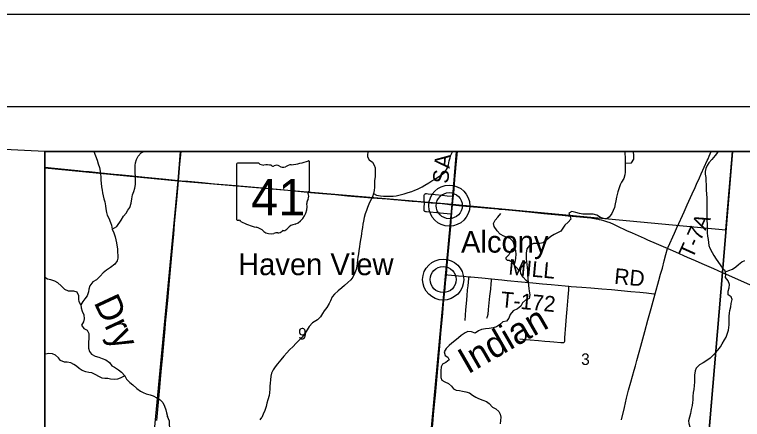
# Model space of a CAD drawing. Extents: x 0 to 1134, y 0 to 440.
# Drawn here: x 127.7 to 206.9, y 395.9 to 440 of the extents above; entities that cross this region are included whole.
import ezdxf

# ---------------------------------------------------------------- set-up
doc = ezdxf.new("R2010")
doc.units = 0
for name, color, linetype in [('GM_X_County_Road', 7, 'Continuous'), ('GM_X_County_Road_Text', 7, 'Continuous'), ('GM_X_Major_River', 7, 'Continuous'), ('GM_X_Minor_Lake', 7, 'Continuous'), ('GM_X_Minor_River', 7, 'Continuous'), ('GM_X_Minor_River_Text', 7, 'Continuous'), ('GM_X_Section', 7, 'Continuous'), ('GM_X_Section_Text', 7, 'Continuous'), ('GM_X_State_Location', 7, 'Continuous'), ('GM_X_State_Route', 7, 'Continuous'), ('GM_X_State_Shield', 7, 'Continuous'), ('GM_X_Township_Road', 7, 'Continuous'), ('GM_X_Township_Road_Text', 7, 'Continuous'), ('GM_X_Unincorporated', 7, 'Continuous'), ('GM_X_Unincorporated_Location', 7, 'Continuous'), ('GM_X_Unincorporated_Text', 7, 'Continuous'), ('SC_Scratch1', 7, 'Continuous'), ('SH_Border', 7, 'Continuous'), ('SH_Cut_Line', 7, 'Continuous'), ('SH_Text', 7, 'Continuous')]:
    doc.layers.add(name, color=color, linetype=linetype)

msp = doc.modelspace()

# ---------------------------------------------------------------- linework, layer by layer
at = {"layer": 'GM_X_County_Road'}
for points in [[(175.432, 420.221), (175.5, 420.976), (175.595, 422.088), (175.671, 422.811), (175.747, 423.684), (175.841, 424.741), (175.873, 425.107)], [(198.726, 414.53), (198.797, 414.685), (199.477, 416.199), (199.715, 416.728), (199.947, 417.257), (200.365, 418.152), (200.54, 418.522), (200.879, 419.288), (201.425, 420.493), (201.734, 421.191), (201.889, 421.551), (202.205, 422.245), (202.392, 422.669), (203.046, 424.132), (203.132, 424.317), (203.261, 424.606), (203.485, 425.107)], [(175.345, 419.267), (175.38, 419.622), (175.421, 420.104), (175.432, 420.221)], [(175.258, 418.311), (175.279, 418.547), (175.345, 419.267)], [(174.665, 411.706), (174.706, 412.142), (174.796, 413.145), (175.143, 416.95), (175.239, 418.102), (175.258, 418.311)], [(197.396, 409.613), (197.773, 411.058), (197.979, 411.738), (198.162, 412.405), (198.376, 413.216), (198.56, 413.898), (198.726, 414.53)], [(172.642, 389.108), (172.654, 389.239), (172.699, 389.705), (172.764, 390.38), (172.87, 391.739), (173.054, 394.018), (173.098, 394.563), (173.184, 395.441), (173.279, 396.442), (173.384, 397.556), (173.477, 398.595), (173.738, 401.491), (173.955, 403.905), (174.03, 404.786), (174.071, 405.286), (174.203, 406.761), (174.273, 407.503), (174.323, 408.06), (174.404, 408.932), (174.521, 410.213), (174.581, 410.806), (174.665, 411.706)], [(193.73, 395.901), (194.043, 397.244), (194.277, 398.256), (194.499, 399.127), (194.735, 400.006), (195.095, 401.302), (195.227, 401.787), (195.389, 402.361), (195.635, 403.26), (195.814, 403.903), (196.256, 405.506), (196.602, 406.764), (196.948, 408.019), (197.396, 409.613)]]:
    msp.add_lwpolyline(points, dxfattribs=at)
at = {"layer": 'GM_X_Major_River'}
for points in [[(145.753, 425.107), (131, 425.107), (131, 423.335), (145.477, 421.915)], [(175.785, 425.107), (145.753, 425.107), (145.477, 421.915), (175.301, 419.377)], [(205.785, 425.107), (175.785, 425.107), (175.301, 419.377), (205.076, 416.579), (205.189, 417.872)], [(131, 423.335), (131, 393.244), (142.666, 392.109), (145.477, 421.915)]]:
    msp.add_lwpolyline(points, close=True, dxfattribs=at)
at = {"layer": 'GM_X_Minor_Lake'}
for points in [[(181.765, 414.389), (181.538, 413.997), (181.466, 413.862), (181.267, 413.673), (181.149, 413.54), (181.135, 413.415), (181.267, 413.263), (181.507, 413.279), (181.687, 413.172), (181.941, 412.869)], [(181.941, 412.869), (182.139, 413.023), (182.219, 413.477), (182.277, 413.931), (182.241, 414.285), (182.154, 414.47), (181.939, 414.521), (181.765, 414.389)]]:
    msp.add_lwpolyline(points, dxfattribs=at)
at = {"layer": 'GM_X_Minor_River'}
for points in [[(136.331, 425.107), (136.336, 425.083), (136.518, 424.622), (136.665, 424.174), (136.78, 423.749), (136.918, 423.369), (137.009, 422.957), (137.058, 422.625), (137.073, 422.34), (137.086, 421.997), (137.112, 421.655), (137.158, 421.266), (137.217, 420.9), (137.266, 420.614), (137.338, 420.293), (137.42, 419.949), (137.513, 419.616), (137.582, 419.192), (137.631, 418.872), (137.711, 418.471), (137.783, 418.184)], [(138.312, 416.643), (138.81, 416.926), (139.285, 417.643), (139.558, 418.057), (139.841, 418.392), (140.02, 418.706), (140.222, 419.02), (140.394, 419.483), (140.464, 419.959), (140.543, 420.367), (140.667, 420.763), (140.791, 421.124), (140.835, 421.499), (140.869, 421.931), (140.836, 422.388), (140.801, 422.788), (140.8, 423.198), (140.822, 423.562), (140.853, 423.88), (140.964, 424.219), (141.157, 424.602), (141.474, 424.946), (141.774, 425.098), (141.817, 425.107)], [(166.153, 425.107), (166.093, 424.797), (166.086, 424.512), (166.271, 424.2), (166.64, 423.939), (166.826, 423.626), (166.909, 423.316), (166.934, 422.962), (166.914, 422.666), (166.905, 422.325), (166.861, 421.927), (166.842, 421.221), (166.82, 420.846), (166.744, 420.529), (166.631, 420.155), (166.427, 419.751), (166.234, 419.369), (166.088, 419.008), (165.965, 418.692), (165.841, 418.308), (165.728, 417.912), (165.637, 417.504), (165.595, 417.198), (165.528, 416.835), (165.485, 416.483), (165.443, 416.176), (165.4, 415.847), (165.334, 415.507), (165.265, 415.064), (165.211, 414.77), (165.142, 414.304), (165.099, 413.975), (165.044, 413.612), (165.002, 413.305), (164.957, 412.907), (164.926, 412.623), (164.848, 412.261), (164.713, 411.888), (164.485, 411.439), (164.271, 411.137), (163.967, 410.838), (163.582, 410.506)], [(166.744, 420.529), (167.069, 420.349), (167.512, 420.268), (167.83, 420.237), (168.161, 420.228), (168.56, 420.228), (168.879, 420.254), (169.222, 420.29), (169.635, 420.382), (170.094, 420.506), (170.531, 420.642), (170.91, 420.746), (171.233, 420.874), (171.544, 421.002), (172.041, 421.251), (172.331, 421.437), (172.759, 421.676), (173.095, 421.894), (173.478, 422.135), (173.942, 422.453), (174.232, 422.639), (174.535, 422.904), (174.786, 423.33), (174.897, 423.635), (174.988, 424.066), (175.088, 424.393), (175.164, 424.688), (175.322, 425.059), (175.354, 425.107)], [(194.073, 425.107), (194.093, 424.888), (194.127, 424.454), (194.13, 424.146), (194.11, 423.827), (194.113, 423.519), (194.103, 423.132), (194.107, 422.847), (194.088, 422.563), (193.975, 422.167), (193.714, 421.775), (193.569, 421.482), (193.458, 421.155), (193.332, 420.725), (193.256, 420.419), (193.18, 420.125), (193.112, 419.728), (193.046, 419.388), (192.956, 418.991), (192.822, 418.676), (192.653, 418.338), (192.37, 417.959), (192.08, 417.761), (191.75, 417.793), (191.423, 417.927), (191.03, 418.154), (190.623, 418.29), (190.201, 418.29), (189.916, 418.286), (189.529, 418.296), (189.154, 418.34), (188.758, 418.465), (188.328, 418.567), (187.981, 418.406), (188.12, 418.026), (188.226, 417.727), (187.921, 417.427), (187.57, 417.095), (187.322, 416.771), (187.108, 416.423), (186.692, 416.229), (186.392, 416.066), (186.021, 415.837), (185.601, 415.472), (185.216, 415.163), (184.826, 415.071), (184.519, 415.09), (184.143, 415.078), (183.715, 414.873), (183.432, 414.493), (183.363, 414.05), (183.343, 413.732), (183.358, 413.435), (183.384, 413.127), (183.422, 412.841), (183.469, 412.463), (183.494, 412.098), (183.506, 411.71), (183.54, 411.253), (183.564, 410.899), (183.611, 410.511), (183.648, 410.202)], [(194.11, 423.827), (194.795, 423.866), (195.045, 424.27), (195.056, 424.657), (195.021, 425.057), (195.014, 425.107)], [(204.313, 425.107), (204.173, 424.986), (203.891, 424.674), (203.56, 424.239), (203.231, 423.871), (203.029, 423.569), (202.907, 423.242), (202.83, 422.936), (202.834, 422.639), (202.881, 422.262), (202.905, 421.885), (202.929, 421.52), (202.933, 421.212), (202.936, 420.916), (202.958, 420.459), (202.993, 420.048), (202.995, 419.718), (202.997, 419.353), (203.011, 418.999), (203.014, 418.703), (203.003, 418.293), (203.007, 418.008), (203.019, 417.597), (203.031, 417.198), (203.035, 416.902), (203.039, 416.617), (203.052, 416.252), (203.088, 415.886), (203.135, 415.532), (203.172, 415.2), (203.22, 414.88), (203.315, 414.57), (203.565, 414.107), (203.75, 413.783), (204.024, 413.389), (204.709, 412.404)], [(137.783, 418.184), (137.934, 417.85), (138.138, 417.389), (138.255, 417.066), (138.312, 416.643), (138.484, 416.24), (138.655, 415.825), (138.726, 415.481), (138.786, 415.172), (138.882, 414.463), (138.908, 414.155), (138.943, 413.766), (138.935, 413.482), (138.87, 413.187), (138.599, 412.829), (138.145, 412.477), (137.715, 412.181), (137.343, 411.894), (137.003, 411.55), (136.616, 411.15), (136.211, 410.933), (135.88, 410.486), (135.757, 410.124), (135.726, 409.84), (135.578, 409.411), (135.341, 409.064), (135.105, 408.763), (134.891, 408.415), (134.928, 408.095), (135.055, 407.738), (135.238, 407.323), (135.261, 406.901), (135.207, 406.572), (134.968, 406.191), (135.233, 405.853), (135.604, 405.672), (135.777, 405.292), (135.792, 404.995), (135.773, 404.711), (135.753, 404.381), (135.731, 403.983), (135.745, 403.686), (135.85, 403.341), (136.048, 403.051), (136.476, 402.846), (136.848, 402.711), (137.221, 402.587), (137.616, 402.44), (138.019, 402.144), (138.26, 401.785), (138.575, 401.628), (139.001, 401.355), (139.325, 401.107), (139.679, 400.687), (139.874, 400.329), (140.252, 399.965), (140.565, 399.718), (140.999, 399.319), (141.378, 399.012), (141.671, 398.868), (142.02, 398.722), (142.439, 398.608), (142.767, 398.497), (143.184, 398.303), (143.519, 398.067), (143.808, 397.774), (143.991, 397.382), (144.141, 397.002), (144.223, 396.669), (144.338, 396.256)], [(182.154, 414.47), (182.053, 414.963), (181.926, 415.308), (181.615, 415.624), (181.209, 415.783), (180.915, 415.871), (180.511, 416.121), (180.178, 416.472), (179.883, 416.936), (179.801, 417.269), (179.97, 417.629), (180.264, 417.963), (180.605, 418.364)], [(182.742, 412.118), (182.538, 412.18), (181.941, 412.869)], [(183.564, 410.899), (183.352, 411.053), (183.031, 411.438), (182.779, 411.821), (182.742, 412.118), (182.82, 412.481), (183.384, 413.127)], [(205.024, 412.004), (205.407, 412.135), (205.785, 412.3), (206.141, 412.556), (206.452, 412.79), (206.808, 413.08), (207.152, 413.246)], [(203.961, 403.192), (204.191, 403.483), (204.481, 403.854), (204.68, 404.181), (204.913, 404.598), (205.1, 404.902), (205.23, 405.219), (205.373, 405.66), (205.412, 405.967), (205.439, 406.251), (205.421, 406.547), (205.431, 407.184), (205.47, 407.491), (205.521, 407.798), (205.607, 408.206), (205.646, 408.558), (205.744, 408.989), (205.646, 409.275), (205.321, 409.519), (205.338, 409.895), (205.423, 410.269), (205.474, 410.632), (205.333, 411.01), (205.043, 411.379), (205.083, 411.742), (204.998, 412.119), (204.805, 412.275), (204.709, 412.404)], [(134.891, 408.415), (134.74, 408.738), (134.69, 409.024), (134.678, 409.412), (134.505, 409.781), (134.132, 409.905), (133.836, 409.901), (133.55, 409.886), (133.156, 410.068), (132.78, 410.499), (132.4, 410.805), (132.075, 411.008), (131.645, 411.133), (131.272, 411.223), (131, 411.403)], [(163.582, 410.506), (163.279, 410.264), (162.883, 409.944), (162.498, 409.59), (162.261, 409.277), (162.068, 408.849), (161.923, 408.557), (161.673, 408.142), (161.377, 407.751), (161.187, 407.46), (160.973, 407.113), (160.634, 406.791), (160.089, 406.464), (159.736, 406.041), (159.51, 405.694), (159.295, 405.323), (158.999, 404.91), (158.6, 404.488), (158.308, 404.222), (157.992, 403.889), (157.617, 403.523), (157.312, 403.201), (156.983, 402.822), (156.665, 402.443), (156.289, 401.998), (156.03, 401.685), (155.827, 401.36), (155.658, 400.989), (155.58, 400.649), (155.524, 400.252), (155.492, 399.899), (155.472, 399.558), (155.464, 399.273), (155.419, 398.853), (155.376, 398.546), (155.25, 398.094), (155.149, 397.709), (155.06, 397.358), (154.911, 396.906), (154.741, 396.501), (154.595, 396.152)], [(183.648, 410.202), (183.686, 409.905), (183.732, 409.504), (183.665, 409.119), (183.261, 408.936), (182.968, 408.636), (182.776, 408.254), (182.393, 407.99), (181.953, 407.752), (181.624, 407.362), (181.454, 406.967), (181.195, 406.655), (180.828, 406.574), (180.432, 406.254), (180.129, 406.023), (179.75, 405.908), (179.326, 405.839), (178.915, 405.793), (178.502, 405.725), (178.18, 405.597), (177.808, 405.333), (177.413, 405.481), (177.015, 405.514), (176.703, 405.374), (176.285, 405.078), (175.971, 404.836), (175.586, 404.516), (175.271, 404.239), (174.98, 403.996), (174.64, 403.664), (174.414, 403.317), (174.552, 402.914), (174.844, 402.735), (174.984, 402.446), (174.611, 402.137), (174.241, 401.954), (174.086, 401.662), (174.052, 401.241), (174.066, 400.921), (174.078, 400.511), (174.161, 400.212), (174.487, 400.021), (174.892, 399.839), (175.227, 399.557), (175.458, 399.265), (175.751, 399.143), (176.103, 399.077), (176.41, 399.034), (176.784, 398.967), (177.168, 398.843), (177.526, 398.571), (177.874, 398.368), (178.178, 398.223), (178.64, 398.028), (179.024, 397.881), (179.338, 397.69), (179.669, 397.294), (180.063, 397.112), (180.363, 396.797), (180.526, 396.507), (180.609, 396.198), (180.527, 395.472)], [(139.679, 400.687), (139.182, 400.438), (138.894, 400.343), (138.539, 400.284), (138.119, 400.341), (137.824, 400.383), (137.517, 400.403), (137.221, 400.445), (136.85, 400.614), (136.524, 400.805), (136.096, 400.999), (135.79, 401.064), (135.449, 401.118), (135.054, 401.265), (134.741, 401.479), (134.428, 401.738), (134.126, 401.94), (133.823, 402.119), (133.425, 402.163), (133.141, 402.182), (132.701, 402.353), (132.492, 402.644), (132.134, 402.927), (131.83, 403.071), (131.421, 403.116), (131.055, 403.058), (131, 403.042)], [(203.961, 403.192), (203.702, 402.947), (203.351, 402.614), (203.002, 402.35), (202.608, 402.121), (202.203, 401.869), (201.84, 401.537), (201.718, 401.233), (201.649, 400.779), (201.66, 400.345), (201.663, 399.992), (201.641, 399.628), (201.584, 399.185), (201.53, 398.879), (201.496, 398.458), (201.464, 398.083), (201.433, 397.787), (201.39, 397.469), (201.299, 397.027), (201.208, 396.608), (201.106, 396.189), (200.992, 395.782), (201.037, 395.515), (201.149, 395.149)], [(147.144, 389.398), (147.278, 389.76), (147.209, 390.206), (147.182, 390.492), (147.201, 390.822), (147.288, 391.117), (147.4, 391.514), (147.445, 391.969), (147.342, 392.416), (147.077, 392.81), (146.709, 393.149), (146.348, 393.351), (146.084, 393.745), (145.794, 394.048), (145.402, 394.319), (145.033, 394.659), (144.629, 394.942), (144.547, 395.331), (144.557, 395.742), (144.338, 396.256)], [(154.396, 395.902), (154.595, 396.152)]]:
    msp.add_lwpolyline(points, dxfattribs=at)
at = {"layer": 'GM_X_Section'}
for points in [[(145.477, 421.915), (175.301, 419.377), (172.517, 389.148), (142.666, 392.109)], [(175.301, 419.377), (205.076, 416.579), (202.589, 387.588), (202.482, 386.515), (172.517, 389.148)]]:
    msp.add_lwpolyline(points, close=True, dxfattribs=at)
at = {"layer": 'GM_X_State_Route'}
for points in [[(145.525, 421.916), (145.543, 422.143), (145.692, 423.72), (145.804, 425.107)], [(168.958, 419.843), (168.222, 419.898), (167.144, 419.983), (166.568, 420.034), (163.931, 420.257), (162.594, 420.372), (161.183, 420.494), (159.903, 420.619), (158.881, 420.708), (157.044, 420.877), (152.997, 421.239), (150.843, 421.434), (149.451, 421.561), (148.764, 421.619), (148.096, 421.679), (146.556, 421.822), (145.813, 421.888), (145.525, 421.916), (143.791, 422.085), (141.882, 422.281), (140.151, 422.45), (138.989, 422.56), (138.525, 422.605), (137.116, 422.755), (135.799, 422.88), (135.206, 422.938), (134.576, 423.009), (132.034, 423.259), (131, 423.365)], [(143.177, 395.817), (143.464, 399.011), (143.613, 400.738), (143.687, 401.517), (143.785, 402.556), (144.003, 404.988), (144.075, 405.805), (144.133, 406.436), (144.227, 407.439), (144.397, 409.276), (144.55, 411.022), (144.733, 413.026), (144.906, 414.995), (145.007, 416.071), (145.108, 417.223), (145.345, 419.858), (145.49, 421.455), (145.525, 421.916)], [(175.345, 419.267), (174.202, 419.391), (173.024, 419.472), (172.261, 419.545), (171.563, 419.611), (170.931, 419.66), (169.02, 419.838), (168.958, 419.843)], [(180.272, 418.817), (179.365, 418.895), (178.102, 419), (177.138, 419.091), (176.026, 419.193), (175.345, 419.267)], [(183.241, 418.538), (182.558, 418.61), (181.055, 418.755), (180.424, 418.804), (180.272, 418.817)], [(195.89, 415.778), (194.926, 416.204), (194.316, 416.483), (193.257, 416.991), (192.9, 417.152), (192.485, 417.323), (192.117, 417.46), (191.797, 417.563), (191.544, 417.632), (191.331, 417.678), (191.142, 417.719), (190.973, 417.75), (190.793, 417.784), (190.569, 417.815), (190.386, 417.84), (189.588, 417.923), (187.935, 418.066), (187.249, 418.131), (185.272, 418.322), (183.626, 418.497), (183.241, 418.538)], [(204.715, 411.911), (203.766, 412.326), (202.485, 412.883), (201.767, 413.197), (200.914, 413.573), (199.617, 414.139), (198.814, 414.491), (198.726, 414.53), (198.303, 414.719), (197.518, 415.063), (196.597, 415.469), (196.22, 415.631), (195.89, 415.778)], [(216.795, 406.592), (216.494, 406.725), (215.981, 406.948), (214.272, 407.692), (212.567, 408.443), (211.117, 409.081), (209.157, 409.947), (206.771, 411.002), (205.409, 411.607), (204.715, 411.911)]]:
    msp.add_lwpolyline(points, dxfattribs=at)
at = {"layer": 'GM_X_State_Shield'}
for p, q in [((151.856, 423.718), (151.856, 417.715)), ((154.25, 423.822), (151.934, 423.822)), ((159.766, 420.83), (159.766, 423.97)), ((159.765, 420.831), (159.766, 420.83))]:
    msp.add_line(p, q, dxfattribs=at)
for centre, radius, start, end in [((151.946, 423.731), 0.0916, 98.1301, 188.1301), ((154.802, 424.519), 0.889, 231.61951, 271.11188), ((155.096, 420.451), 3.191, 80.48669, 94.98827), ((158.018, 421.988), 1.688, 97.34618, 120.76885), ((156.948, 432.007), 8.388, 275.84447, 288.90645), ((159.678, 423.984), 0.0881, 351.86209, 97.738), ((155.821, 423.762), 0.256, 219.79206, 297.10237), ((156.197, 423.068), 0.533, 54.46668, 119.14113), ((156.885, 424.02), 0.641, 233.85621, 294.82819), ((159.745, 420.599), 0.136, 107.94398, 210.33697), ((158.878, 420.202), 0.818, 340.03296, 23.64957), ((159.672, 420.818), 0.0942, 289.60381, 7.73413), ((160.081, 419.516), 0.595, 136.8065, 186.92959), ((157.418, 419.116), 2.098, 292.30889, 8.98584), ((151.947, 417.702), 0.0925, 171.95839, 258.30661), ((151.961, 418.316), 0.706, 267.33899, 280.60386), ((152.106, 417.368), 0.254, 29.74838, 93.27175), ((155.317, 422.762), 6.058, 240.41292, 257.1985), ((153.511, 415.018), 1.895, 47.18416, 75.83597), ((156.847, 417.133), 0.678, 282.87319, 323.27711), ((158.303, 416.029), 1.149, 94.40312, 142.57675), ((155.561, 417.339), 1.203, 230.70037, 286.29184), ((156.256, 415.263), 0.988, 85.69512, 111.20995), ((156.344, 416.889), 0.641, 268.77702, 315.54927), ((156.924, 416.308), 0.18, 65.75173, 132.64842)]:
    msp.add_arc(centre, radius, start, end, dxfattribs=at)
at = {"layer": 'GM_X_Township_Road'}
for points in [[(172.261, 419.545), (172.254, 419.797), (172.254, 420.06), (172.251, 420.227), (172.254, 420.284), (172.266, 420.339), (172.287, 420.41), (172.314, 420.458), (172.355, 420.495), (172.388, 420.51), (172.443, 420.521), (172.499, 420.52), (172.684, 420.499), (174.209, 420.341), (174.759, 420.29), (175.432, 420.221)], [(172.261, 419.545), (172.242, 419.334), (172.228, 419.168), (172.205, 418.816), (172.205, 418.741), (172.212, 418.705), (172.224, 418.672), (172.25, 418.643), (172.279, 418.623), (172.314, 418.608), (172.384, 418.588), (172.497, 418.573), (172.858, 418.538), (173.632, 418.457), (174.366, 418.381), (175.15, 418.321), (175.258, 418.311)], [(174.665, 411.706), (174.81, 411.692), (175.997, 411.581), (176.573, 411.529), (177.114, 411.48)], [(176.701, 406.695), (176.742, 407.292), (176.794, 407.879), (176.858, 408.578), (176.936, 409.392), (176.985, 410.035), (177.035, 410.498), (177.098, 411.279), (177.114, 411.48)], [(177.114, 411.48), (177.334, 411.46), (178.521, 411.346), (179.596, 411.24)], [(179.074, 406.98), (179.097, 407.039), (179.122, 407.101), (179.144, 407.158), (179.164, 407.212), (179.179, 407.262), (179.191, 407.317), (179.203, 407.373), (179.264, 407.925), (179.413, 409.35), (179.488, 410.109), (179.546, 410.683), (179.576, 411.016), (179.596, 411.24)], [(179.596, 411.24), (180.301, 411.171), (180.708, 411.131), (181.282, 411.077), (182.845, 410.928), (184.069, 410.814), (185.137, 410.716), (186.051, 410.624), (186.848, 410.545), (187.589, 410.479), (187.999, 410.445)], [(187.463, 404.329), (187.494, 404.359), (187.52, 404.4), (187.538, 404.457), (187.547, 404.532), (187.572, 404.835), (187.68, 406.201), (187.752, 407.143), (187.781, 407.56), (187.802, 407.932), (187.833, 408.396), (187.904, 409.267), (187.973, 410.057), (187.989, 410.306), (187.999, 410.445)], [(187.999, 410.445), (188.239, 410.425), (189.409, 410.334), (190.374, 410.268), (191.563, 410.172), (192.64, 410.073), (194.717, 409.872), (195.701, 409.786), (196.443, 409.716), (197.24, 409.63), (197.396, 409.613)], [(182.666, 404.701), (182.969, 404.678), (183.284, 404.651), (183.771, 404.612), (184.704, 404.54), (185.366, 404.475), (185.94, 404.428), (186.376, 404.388), (187.114, 404.316), (187.232, 404.306), (187.321, 404.309), (187.394, 404.313), (187.463, 404.329)]]:
    msp.add_lwpolyline(points, dxfattribs=at)
at = {"layer": 'GM_X_Unincorporated'}
for points in [[(199.216, 348.073), (199.963, 356.48), (201.772, 377.614), (203.298, 395.256), (204.709, 411.927), (205.806, 425.107), (131, 425.107), (131, 333.183)], [(389.85, 425.107), (205.806, 425.107), (204.709, 411.927), (203.298, 395.256), (201.772, 377.614), (199.963, 356.48), (199.216, 348.073), (199.204, 347.814), (197.276, 326.922), (194.671, 297.68), (196.75, 297.507), (226.505, 294.761), (229.037, 294.531), (230.352, 294.41), (267.363, 291.111), (271.419, 290.744), (286.244, 289.327), (290.306, 289.042), (300.527, 287.945), (340.569, 283.778)]]:
    msp.add_lwpolyline(points, dxfattribs=at)
for centre, radius in [((174.984, 419.205), 2.232), ((174.984, 419.205), 1.415), ((174.322, 411.164), 2.232), ((174.322, 411.164), 1.415)]:
    msp.add_circle(centre, radius, dxfattribs=at)
at = {"layer": 'GM_X_Unincorporated_Location'}
for p, q in [((174.984, 419.205), (174.984, 419.205)), ((174.322, 411.164), (174.322, 411.164))]:
    msp.add_line(p, q, dxfattribs=at)
at = {"layer": 'SC_Scratch1'}
msp.add_line((131, 425.107), (30, 430), dxfattribs=at)
at = {"layer": 'SH_Border'}
msp.add_lwpolyline([(30, 430), (670, 430), (670, 10), (30, 10)], close=True, dxfattribs=at)
at = {"layer": 'SH_Cut_Line'}
msp.add_lwpolyline([(0, 0), (680, 0), (680, 440), (0, 440)], close=True, dxfattribs=at)
for points in [[(199.216, 348.073), (199.963, 356.48), (201.772, 377.614), (203.298, 395.256), (204.709, 411.927), (205.806, 425.107), (131, 425.107), (131, 151.301)], [(539, 425.107), (205.806, 425.107), (204.709, 411.927), (203.298, 395.256), (201.772, 377.614), (199.963, 356.48), (199.216, 348.073)]]:
    msp.add_lwpolyline(points, dxfattribs=at)
at = {"layer": 'SH_Text'}
msp.add_lwpolyline([(131, 425.107), (539, 425.107), (539, 17.107), (131, 17.107)], close=True, dxfattribs=at)

# ---------------------------------------------------------------- texts
at = {"layer": 'GM_X_County_Road_Text'}
for s, rotation, p in [('A', 85.09084, (175.016, 423.224)), ('S', 85.09035, (174.873, 421.555))]:
    msp.add_text(s, height=1.705, rotation=rotation, dxfattribs=at).set_placement(p)
at = {"layer": 'GM_X_Minor_River_Text'}
for s, height, rotation, p in [('Dry', 2.8402, 295.01557, (136.273, 408.69)), ('Indian', 2.8398, 29.97703, (177.013, 400.823))]:
    msp.add_text(s, height=height, rotation=rotation, dxfattribs=at).set_placement(p)
at = {"layer": 'GM_X_Section_Text'}
for s, p in [('9', (158.541, 404.647)), ('3', (189.328, 401.872))]:
    msp.add_text(s, height=1.256, rotation=0.00001, dxfattribs=at).set_placement(p)
at = {"layer": 'GM_X_State_Location'}
msp.add_text('41', height=0.00568, rotation=0.00001, dxfattribs=at).set_placement((154.291, 419.904))
for s, p in [('s', (155.722, 420.317)), ('r', (155.721, 420.317))]:
    msp.add_text(s, height=0.00568, dxfattribs=at).set_placement(p)
at = {"layer": 'GM_X_State_Shield'}
msp.add_text('41', height=3.9551, dxfattribs=at).set_placement((153.437, 418.138))
at = {"layer": 'GM_X_Township_Road_Text'}
for s, rotation, p in [('T-7A', 65.68491, (201.44, 413.327)), ('MILL', 354.69939, (181.378, 411.717)), ('RD', 354.53545, (192.878, 410.717)), ('T-172', 354.67913, (180.528, 408.176))]:
    msp.add_text(s, height=1.7045, rotation=rotation, dxfattribs=at).set_placement(p)
at = {"layer": 'GM_X_Unincorporated_Text'}
for s, p in [('Alcony', (176.266, 414.094)), ('Haven View', (152.016, 411.644))]:
    msp.add_text(s, height=2.3693, rotation=0.00001, dxfattribs=at).set_placement(p)

doc.saveas('drawing.dxf')
